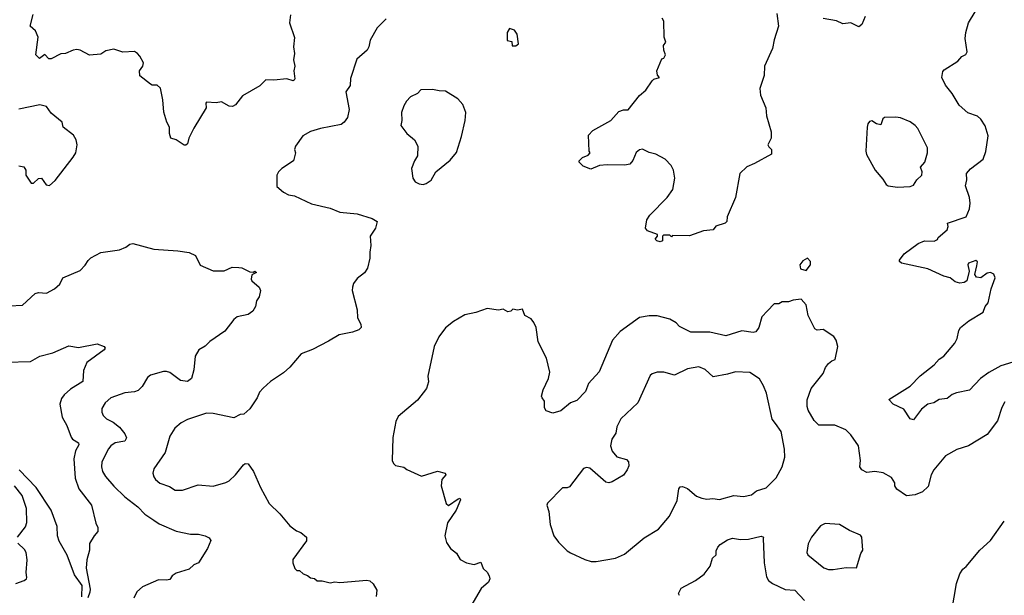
# Model space of a CAD drawing. Extents: x 2057697 to 2160550, y 827490 to 1016834.
# Tile 489 of 509: x 2130538 to 2136682, y 995803 to 999395. Entities that reach past the tile are written whole.
import ezdxf

# ---------------------------------------------------------------- set-up
doc = ezdxf.new("R2010")
doc.units = 0

msp = doc.modelspace()

# ---------------------------------------------------------------- linework, layer by layer
at = {"layer": '0CON20XD'}
for points in [[(2132228.8, 999425), (2132221.2, 999375), (2132253, 999283), (2132246.7, 999225), (2132253.8, 999185), (2132246.2, 999145), (2132256.2, 999105), (2132248.8, 999075), (2132255.7, 999025), (2132252, 999018), (2132245, 999014.3), (2132205, 999025.8), (2132125, 999017.5), (2132075, 999020), (2132037.3, 998982.7), (2131929.5, 998920.5), (2131885, 998863.3), (2131867, 998853), (2131845, 998855.8), (2131797, 998883), (2131765, 998876.7), (2131705, 998880), (2131700, 998875), (2131702.5, 998845), (2131625, 998717.5), (2131594, 998655), (2131585, 998620), (2131575, 998612.5), (2131565, 998612.5), (2131515, 998646.2), (2131482.5, 998655), (2131473.3, 998685), (2131473.3, 998725), (2131456.2, 998755), (2131437.6, 998817.6), (2131431.4, 998895), (2131417, 998967), (2131395.8, 998985.8), (2131365, 998986), (2131355, 998992), (2131288, 999045), (2131286.2, 999075), (2131306.2, 999105), (2131310, 999125), (2131288.3, 999168.3), (2131272.5, 999185), (2131255, 999196.2), (2131182.7, 999192.7), (2131125, 999210.8), (2131075, 999200), (2131045, 999180), (2130975, 999173.1), (2130915, 999205.8), (2130895, 999208.6), (2130872.5, 999205), (2130825, 999184.2), (2130795, 999182), (2130735, 999150), (2130721.2, 999151.2), (2130695, 999177.5), (2130663, 999153), (2130640, 999175), (2130653.8, 999285), (2130637.5, 999325), (2130603.3, 999355), (2130621.7, 999428.3)], [(2135263, 999433), (2135273.3, 999355), (2135245, 999270), (2135236.2, 999215), (2135186.7, 999105), (2135183, 999047), (2135156.7, 998965), (2135160, 998925), (2135193.9, 998843.9), (2135198.8, 998795), (2135226.7, 998695), (2135227.5, 998655), (2135207.5, 998615), (2135211.7, 998601.7), (2135230, 998585), (2135230, 998555), (2135123.3, 998496.7), (2135075, 998477.5), (2135032.5, 998435), (2135004, 998285), (2134952.5, 998165), (2134950, 998135), (2134940, 998125), (2134883, 998107), (2134865, 998083.3), (2134805, 998077.5), (2134717, 998047), (2134612.5, 998047.5), (2134605, 998040), (2134595, 998050), (2134555, 998050), (2134550, 998045), (2134548.8, 998015), (2134535, 998008), (2134514.1, 998014.1), (2134502.5, 998025), (2134517.5, 998045), (2134517.5, 998055), (2134455, 998076.7), (2134444, 998095), (2134451.2, 998145), (2134470, 998175), (2134578, 998285), (2134614.3, 998335.7), (2134625.7, 998405), (2134616.9, 998455), (2134604, 998485), (2134565, 998524.2), (2134506.8, 998556.8), (2134465, 998567.1), (2134425, 998587.1), (2134405, 998582.2), (2134385, 998565.7), (2134365, 998516), (2134345, 998494.3), (2134313.2, 998486.8), (2134205, 998490), (2134155.8, 998484.2), (2134101.7, 998461.7), (2134055, 998480), (2134030, 998505), (2134030, 998515), (2134050, 998535), (2134085, 998550), (2134097.5, 998565), (2134092.5, 998575), (2134087.5, 998675), (2134115, 998702.5), (2134227.5, 998765), (2134277.7, 998822.3), (2134305, 998832), (2134335, 998833.3), (2134405, 998922), (2134445.6, 998954.4), (2134485, 999013.3), (2134495, 999023.3), (2134530, 999035), (2134518.3, 999048.3), (2134513.3, 999075), (2134545, 999150), (2134557.5, 999155), (2134567.5, 999175), (2134556.7, 999205), (2134556.4, 999233.6), (2134570, 999255), (2134560, 999285), (2134556.7, 999385), (2134547.5, 999405)], [(2136735, 997256.8), (2136660, 997235), (2136585, 997194.3), (2136534.4, 997155), (2136465, 997084), (2136384.2, 997065.8), (2136357.5, 997055), (2136325, 997031.2), (2136275, 997025.8), (2136242.5, 997005), (2136205, 996995.8), (2136165.4, 996964.6), (2136115, 996898.8), (2136095, 996903.8), (2136054.1, 996964.1), (2135987.5, 996995), (2135961.2, 997025), (2136095, 997107.1), (2136157.2, 997172.8), (2136245, 997240.6), (2136275, 997275.6), (2136305, 997295.8), (2136374, 997376), (2136387.8, 997405), (2136397.5, 997455), (2136409.4, 997475), (2136460.8, 997515), (2136550.2, 997569.8), (2136563.1, 997605), (2136581.4, 997628.6), (2136600.4, 997715), (2136624.7, 997785), (2136616.5, 997806.5), (2136595, 997816.4), (2136575, 997813.2), (2136535.3, 997784.7), (2136507.6, 997787.6), (2136498.9, 997805), (2136510.1, 997859.9), (2136514, 997884), (2136505, 997892.3), (2136458.8, 997875), (2136454.2, 997865), (2136462.5, 997825), (2136448, 997765), (2136432.5, 997755), (2136405, 997751.4), (2136375, 997759.2), (2136343.6, 997783.6), (2136305, 997793.5), (2136205, 997840.4), (2136040, 997875), (2136027.5, 997885), (2136027.5, 997895), (2136056.1, 997933.9), (2136145, 997998.8), (2136185, 998015.7), (2136245, 998013.8), (2136265, 998022.5), (2136270, 998035), (2136326.1, 998083.9), (2136331.2, 998105), (2136327.5, 998125), (2136443.8, 998165), (2136463.8, 998215), (2136469.2, 998250.8), (2136465.7, 998285.7), (2136439.2, 998359.2), (2136448.1, 998395), (2136445.7, 998435), (2136470.9, 998465), (2136549.1, 998525), (2136566.8, 998573.2), (2136580.9, 998670.9), (2136562.6, 998732.6), (2136535, 998774.2), (2136515, 998792.9), (2136455, 998814.3), (2136401.3, 998861.3), (2136356.2, 998935), (2136315, 998986.7), (2136291.2, 999035), (2136298.3, 999071.7), (2136307.3, 999082.7), (2136393, 999137), (2136417.5, 999165), (2136441.7, 999178.3), (2136451.2, 999195), (2136438.3, 999278.3), (2136441.2, 999315), (2136458.8, 999375), (2136500, 999445)], [(2132825, 999401.2), (2132768.8, 999345), (2132725, 999267.5), (2132717.5, 999225), (2132705.6, 999204.4), (2132641.1, 999148.9), (2132602.1, 999027.9), (2132600, 998985), (2132574.3, 998945), (2132594.4, 998834.4), (2132584.2, 998785), (2132563.8, 998755), (2132545, 998740), (2132415, 998715.8), (2132352.7, 998697.3), (2132305, 998670), (2132260, 998605), (2132253.8, 998585), (2132260, 998565), (2132246.7, 998515), (2132174.1, 998465.9), (2132153.3, 998445), (2132143.8, 998425), (2132143.8, 998355), (2132185, 998318), (2132215, 998302.5), (2132252.5, 998295), (2132360, 998245), (2132475, 998218.6), (2132535, 998194.2), (2132645, 998182.7), (2132736.7, 998155), (2132768.8, 998135), (2132758, 998095), (2132726, 998045), (2132730, 997985), (2132722.9, 997945), (2132724.1, 997905.9), (2132709.2, 997845), (2132690, 997815), (2132645, 997780), (2132621.7, 997748.3), (2132614, 997725), (2132613.8, 997705), (2132644, 997585), (2132646, 997535), (2132668, 997495), (2132670, 997475), (2132655, 997458.8), (2132615, 997444.2), (2132532.7, 997427.3), (2132465, 997388.8), (2132365, 997336), (2132295, 997310), (2132225, 997226.2), (2132185, 997191.2), (2132102.7, 997137.3), (2132057.5, 997095), (2132035, 997070), (2132020, 997035), (2131973.6, 996966.4), (2131937.7, 996932.3), (2131915, 996931.2), (2131875, 996910), (2131745, 996937.5), (2131705, 996938.8), (2131585, 996900.8), (2131545, 996878.8), (2131506.2, 996845), (2131474.2, 996795), (2131445.6, 996695), (2131375, 996592.5), (2131370, 996565), (2131375, 996542.5), (2131386.2, 996525), (2131413.4, 996503.4), (2131472.4, 996482.4), (2131508.3, 996458.3), (2131555, 996459.4), (2131652.5, 996492.5)], [(2135814.3, 999415.7), (2135793.8, 999365), (2135775, 999351.2), (2135725, 999376.2), (2135675, 999368.8), (2135635, 999388.8), (2135552.3, 999402.3)], [(2133611.7, 999231.7), (2133635, 999232.5), (2133650, 999245), (2133642.5, 999305), (2133625, 999330), (2133595, 999340), (2133580, 999315), (2133580, 999265), (2133608.3, 999258.3), (2133611.7, 999231.7)], [(2133055, 998366.2), (2133075, 998373.3), (2133105, 998393.3), (2133134.1, 998445.9), (2133225, 998517.5), (2133263.6, 998566.4), (2133295.8, 998665), (2133318.9, 998765), (2133321.1, 998815), (2133304.4, 998865), (2133271.9, 998901.9), (2133195, 998949.2), (2133155, 998950), (2133115, 998960), (2133042, 998958), (2133020, 998935), (2132977, 998913), (2132952.7, 998887.3), (2132935, 998857.5), (2132921.2, 998815), (2132923.3, 998765), (2132916.2, 998735), (2132955, 998684), (2133001.2, 998645), (2133022, 998605), (2133021.2, 998545), (2133001.2, 998515), (2132983.9, 998466.1), (2132992, 998405), (2133005, 998383.3), (2133030.5, 998370.5), (2133055, 998366.2)], [(2130725, 998361.2), (2130759.5, 998390.5), (2130872.3, 998537.7), (2130888, 998565), (2130898, 998615), (2130891.2, 998645), (2130873.8, 998675), (2130810, 998725), (2130802.5, 998755), (2130735, 998812.5), (2130705, 998853.3), (2130665, 998863.3), (2130533.6, 998836.4)], [(2136015, 998349.5), (2136095, 998353.3), (2136115, 998362.5), (2136135.6, 998395), (2136166.4, 998425), (2136170, 998445), (2136160, 998475), (2136186.2, 998505), (2136203.3, 998565), (2136203.3, 998595), (2136142, 998715), (2136126, 998735), (2136095, 998757.1), (2136035, 998782.9), (2136005, 998787.5), (2135935, 998784), (2135924.3, 998775.7), (2135911.7, 998738.3), (2135884.1, 998744.1), (2135855, 998764.2), (2135840.6, 998759.4), (2135830, 998745), (2135826, 998725), (2135818.6, 998575), (2135822.8, 998552.8), (2135875.8, 998455), (2135925, 998398.8), (2135945.7, 998365.7), (2135957.8, 998357.8), (2136015, 998349.5)], [(2130533, 998483), (2130565, 998477.5), (2130576.7, 998455), (2130577.5, 998425), (2130610, 998375), (2130625, 998373.8), (2130655, 998403.3), (2130675, 998406.7), (2130703.8, 998365), (2130725, 998361.2)], [(2130475, 997610), (2130555, 997613.8), (2130634.4, 997685.6), (2130655, 997692), (2130705, 997689.2), (2130755.5, 997714.5), (2130789.2, 997745), (2130808, 997785), (2130915, 997829.2), (2130947.4, 997862.6), (2130965, 997891.2), (2130981.3, 997908.7), (2131045, 997941.4), (2131161.2, 997958.8), (2131200, 997975), (2131225.7, 997994.3), (2131245, 997999.2), (2131375, 997962), (2131525, 997953.3), (2131595, 997942.5), (2131635, 997922.5), (2131665, 997862.5), (2131745, 997826.7), (2131815, 997826.7), (2131865, 997850), (2131905, 997848.8), (2131925, 997846.2), (2131975, 997822.5), (2131995, 997820), (2132005, 997825.7), (2132015, 997817.5), (2131987, 997803), (2131983.3, 997775), (2131987.5, 997765), (2132033.3, 997725), (2132040, 997705), (2132032.5, 997665), (2132015, 997640), (2132008.8, 997605), (2131992.5, 997575), (2131963.9, 997556.1), (2131895, 997541.2), (2131875, 997523.8), (2131819.4, 997450.6), (2131724, 997386), (2131695, 997357.5), (2131655.4, 997334.6), (2131633.3, 997295), (2131625, 997210), (2131611.2, 997155), (2131585, 997137.5), (2131542.8, 997142.8), (2131475, 997192.9), (2131455, 997198.9), (2131435, 997198.6), (2131355, 997175.6), (2131335, 997162.5), (2131303.6, 997106.4), (2131278.2, 997081.8), (2131255, 997072.9), (2131195, 997066.4), (2131108, 997035), (2131071.4, 997005), (2131051.7, 996968.3), (2131050, 996945), (2131059.2, 996925), (2131079.2, 996905), (2131122.7, 996882.7), (2131161.9, 996851.9), (2131195, 996810), (2131204, 996785), (2131195, 996765.5), (2131135, 996753.5), (2131108.1, 996735), (2131093.5, 996716.5), (2131050.5, 996635), (2131048.1, 996605), (2131055.7, 996575), (2131073.1, 996545), (2131125, 996483.5), (2131195, 996418.1), (2131275.8, 996355), (2131319.8, 996309.8), (2131375, 996272.5), (2131408.3, 996248.3), (2131515, 996204), (2131603.9, 996183.9), (2131653.9, 996183.9), (2131695, 996173.8), (2131720.5, 996160.5), (2131731.2, 996145), (2131711.2, 996095), (2131653.3, 996005), (2131625, 995993.8), (2131595, 995966.7), (2131515, 995941.2), (2131490, 995925), (2131475, 995902.5), (2131455, 995896.7), (2131405, 995898.8), (2131305, 995856.7), (2131270, 995825), (2131250, 995785)], [(2135445, 997830), (2135472.5, 997865), (2135472.5, 997885), (2135455, 997907.5), (2135425, 997890), (2135406.7, 997865), (2135410.7, 997840.7), (2135445, 997830)], [(2136685, 997009.2), (2136665.6, 996975), (2136639.1, 996890.9), (2136575, 996806), (2136458.8, 996735), (2136385, 996712.9), (2136315, 996672.9), (2136241.8, 996585), (2136226.2, 996555), (2136207.2, 996482.8), (2136171.1, 996448.9), (2136125, 996429.4), (2136072.7, 996422.7), (2136011.2, 996465), (2135998.8, 996485), (2135998.8, 996505), (2135977.7, 996537.7), (2135927.1, 996567.1), (2135874.4, 996575.6), (2135825, 996570), (2135793.3, 996585), (2135780, 996605), (2135784.2, 996645), (2135772, 996735), (2135723.8, 996805), (2135693.3, 996835), (2135625, 996865.6), (2135525, 996864.2), (2135495, 996894.2), (2135457.4, 996957.4), (2135450.9, 996980.9), (2135452.1, 997022.1), (2135476.6, 997093.4), (2135552.3, 997187.7), (2135566.7, 997225), (2135585, 997250), (2135605, 997266.7), (2135626.7, 997275), (2135643.3, 997355), (2135633.3, 997395), (2135618.3, 997418.3), (2135551.7, 997461.7), (2135515, 997456.7), (2135500, 997465), (2135458.3, 997548.3), (2135446, 997616), (2135415, 997650), (2135365, 997643.8), (2135335, 997633.3), (2135295, 997633.3), (2135275, 997622.5), (2135245, 997622.5), (2135205, 997577.5), (2135169.3, 997540.7), (2135150.8, 997475), (2135132.5, 997447.5), (2135115, 997442.5), (2135045, 997454.3), (2134945, 997422), (2134845, 997445.8), (2134725, 997444.3), (2134655, 997480), (2134634.1, 997504.1), (2134595, 997526.2), (2134516.1, 997546.1), (2134465, 997547.5), (2134405, 997537.1), (2134285, 997448.8), (2134238, 997395), (2134155, 997198), (2134088, 997125), (2134068.8, 997075), (2134015, 997017.5), (2133975, 997003.3), (2133915.8, 996954.2), (2133865, 996940), (2133822.5, 996955), (2133813.8, 996973.8), (2133813.3, 997015), (2133797.5, 997035), (2133793.8, 997045), (2133804.5, 997084.5), (2133836.9, 997155), (2133846.7, 997195), (2133825, 997282.5), (2133774.2, 997385), (2133760, 997475), (2133746.7, 997505), (2133728.8, 997528.8), (2133689.7, 997549.7), (2133675, 997587.5), (2133645, 997583.3), (2133615, 997587.5), (2133603.3, 997576.7), (2133585, 997572.5), (2133555, 997587.5), (2133525, 997583.3), (2133455, 997592.5), (2133385, 997567.5), (2133315, 997552.5), (2133245, 997512.5), (2133195, 997472.5), (2133153.3, 997415), (2133123.8, 997355), (2133085, 997170), (2133090, 997135), (2133075.7, 997094.3), (2133019.7, 997020.3), (2132900.6, 996919.4), (2132885, 996887.5), (2132867.5, 996787.5), (2132862.5, 996645), (2132870, 996625), (2132883, 996613), (2132935, 996602.5), (2132955, 996587.5), (2133045, 996546.7), (2133145, 996577.1), (2133192.5, 996565), (2133197.5, 996555), (2133173.3, 996525), (2133168.8, 996485), (2133198.8, 996375), (2133215, 996364.2), (2133275, 996405.6), (2133285, 996408.6), (2133289.5, 996399.5), (2133262.3, 996335), (2133207.5, 996255), (2133191.2, 996175), (2133202.3, 996132.3), (2133226.7, 996095), (2133263.8, 996065), (2133286.4, 996026.4), (2133326.1, 996006.1), (2133374.1, 995994.1), (2133415, 996008.8), (2133430.3, 995970.3), (2133455, 995946.7), (2133466.7, 995925), (2133472.5, 995905), (2133463.3, 995885), (2133418.8, 995845), (2133323.3, 995685)], [(2130455, 997257.1), (2130605, 997262.5), (2130664.4, 997295.6), (2130745, 997316.2), (2130845, 997358.8), (2130905, 997350), (2131021.7, 997371.7), (2131066.1, 997356.1), (2131072.5, 997345), (2131065, 997333.8), (2130957.1, 997255), (2130937.5, 997205), (2130932.3, 997137.7), (2130855, 997089.2), (2130816.8, 997053.2), (2130798.8, 997031.2), (2130789.2, 996995), (2130802.5, 996915), (2130833, 996863), (2130858.8, 996788.8), (2130867.5, 996777.5), (2130905.6, 996755), (2130907.5, 996742.5), (2130887.1, 996705), (2130875.6, 996655), (2130884.7, 996534.7), (2130908, 996468), (2130987.5, 996365), (2131013.9, 996253.9), (2131026.7, 996225), (2131025, 996200), (2131002.5, 996175), (2130974.1, 996125.9), (2130973.6, 996083.6), (2130956.8, 996023.2), (2130953, 995973), (2130977.9, 995842.1), (2130977.1, 995822.9), (2130963.6, 995786.4)], [(2134135, 996014.2), (2134255.7, 996034.3), (2134311.2, 996058.8), (2134435, 996160.8), (2134523.7, 996216.3), (2134593.4, 996296.6), (2134640, 996395), (2134652.1, 996467.9), (2134660, 996480), (2134675, 996481.4), (2134705, 996469.5), (2134762.4, 996422.4), (2134795, 996410), (2134825, 996402.5), (2134863.2, 996406.8), (2134905, 996401.1), (2134995, 996426.5), (2135055, 996420), (2135105, 996430.8), (2135135.7, 996454.3), (2135196.4, 996473.6), (2135258, 996535), (2135295.6, 996605), (2135313.5, 996665), (2135310.5, 996715), (2135290, 996825), (2135254, 996875), (2135232.6, 996902.6), (2135198.5, 997065), (2135179.8, 997109.8), (2135154.5, 997154.5), (2135095, 997194.3), (2135005, 997198.1), (2134955, 997182.5), (2134865, 997166.5), (2134815, 997212.7), (2134775, 997228.2), (2134705, 997216.5), (2134625, 997176.9), (2134557.5, 997195), (2134515, 997195.6), (2134485, 997185.7), (2134472, 997175), (2134396, 997005), (2134289.2, 996905), (2134264, 996855), (2134258.8, 996815), (2134233, 996777), (2134224, 996735), (2134235, 996703.3), (2134265, 996666), (2134325, 996651.2), (2134337.5, 996635), (2134338.5, 996611.5), (2134329.4, 996585), (2134305, 996552.9), (2134235, 996510), (2134215, 996504.4), (2134195, 996509.2), (2134095, 996595.7), (2134075, 996600), (2134056.4, 996593.6), (2133969.5, 996480.5), (2133955, 996473.8), (2133925, 996472.5), (2133831.2, 996378.8), (2133828, 996365), (2133840.8, 996325), (2133849.2, 996245), (2133871.4, 996175), (2133900, 996135), (2133955, 996080), (2133975, 996067.5), (2134065, 996025.8), (2134105, 996014.3), (2134135, 996014.2)], [(2131652.5, 996492.5), (2131745.6, 996484.4), (2131823.7, 996506.3), (2131845, 996517.5), (2131885, 996554.2), (2131935, 996618), (2131945, 996626), (2131965, 996623.3), (2131998, 996575), (2132040, 996475), (2132095.7, 996375.7), (2132162.1, 996312.1), (2132225, 996236.2), (2132265, 996206.2), (2132293.3, 996195), (2132328.8, 996165), (2132327, 996143), (2132243.6, 996026.4), (2132242.5, 996005), (2132255, 995970), (2132268.3, 995958.3), (2132285, 995957.5), (2132306.4, 995936.4), (2132335, 995926.2), (2132352.3, 995912.3), (2132378.3, 995908.3), (2132395, 995892.5), (2132425, 995893.3), (2132475, 995880), (2132505, 995886.7), (2132535, 995883.3), (2132705, 995897.5), (2132723.6, 995893.6), (2132743.3, 995875), (2132766.7, 995835), (2132763.3, 995795)], [(2130925.9, 995794.1), (2130928.6, 995865), (2130880.7, 995930.7), (2130834.1, 996054.1), (2130785, 996140.8), (2130774.8, 996174.8), (2130773.1, 996233.1), (2130734.1, 996334.1), (2130641.3, 996475), (2130535, 996586.8)], [(2130524.7, 996165.3), (2130575, 996230), (2130582.8, 996257.2), (2130581.8, 996345), (2130554.4, 996425.6), (2130506.2, 996485)], [(2135615, 995964.2), (2135695, 995976.7), (2135760, 995975), (2135786.1, 996063.9), (2135798.8, 996085), (2135792.5, 996165), (2135785, 996177.5), (2135716.4, 996206.4), (2135653.9, 996243.9), (2135565, 996250), (2135534.3, 996235.7), (2135478.8, 996165), (2135458.8, 996125), (2135450.7, 996070.7), (2135456.7, 996055), (2135555, 995974), (2135585, 995964.2), (2135615, 995964.2)], [(2136354.4, 995705), (2136383.4, 995876.6), (2136404.1, 995935.9), (2136422.5, 995965), (2136445, 995982.5), (2136530, 996085), (2136595.8, 996145), (2136682, 996265)], [(2134655, 995801.2), (2134648.8, 995815), (2134665, 995846.7), (2134755, 995896), (2134810, 995935), (2134846.7, 995985), (2134860.8, 996035), (2134883.8, 996055), (2134885, 996080), (2134895, 996103.3), (2134909.7, 996120.3), (2134955, 996150), (2134985, 996160), (2135035, 996150.8), (2135085, 996152.9), (2135165, 996172.5), (2135180, 996165), (2135177.5, 996157.5), (2135184.6, 996005.4), (2135198.2, 995918.2), (2135210, 995895), (2135235, 995876.9), (2135315, 995838.1), (2135375.8, 995835), (2135435, 995770.7)], [(2130515, 995876.9), (2130566.7, 995895), (2130581.2, 995905), (2130584, 995915), (2130578, 995945), (2130584.4, 996025), (2130579.8, 996069.8), (2130568.6, 996088.6), (2130527.4, 996127.4)]]:
    msp.add_lwpolyline(points, dxfattribs=at)

doc.saveas('drawing.dxf')
